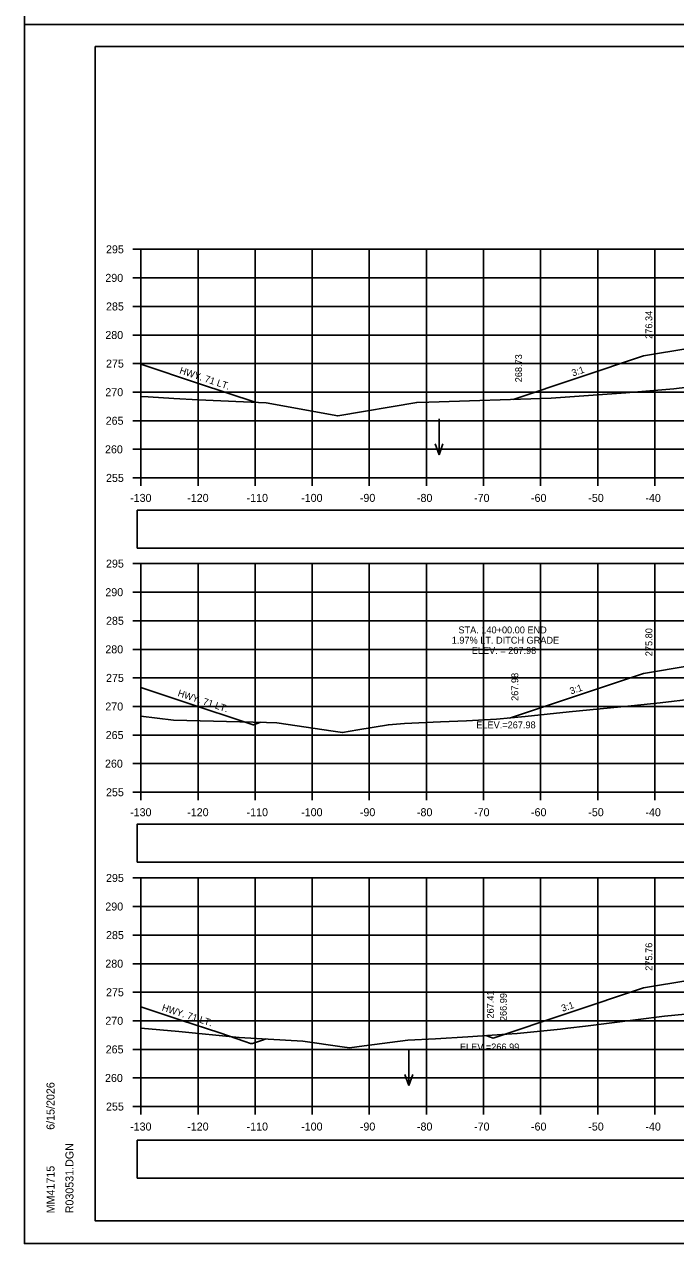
# Model space of a CAD drawing. Extents: x 285 to 4233, y -659 to 3710.
# Drawn here: x 2389.1 to 2503.1, y 2536.2 to 2749.6 of the extents above; entities that cross this region are included whole.
import ezdxf

# ---------------------------------------------------------------- set-up
doc = ezdxf.new("R2010")
doc.units = 0
for name, color, linetype in [('R_Axis', 7, 'Continuous'), ('R_Axis Annot', 7, 'Continuous'), ('R_Border', 7, 'Continuous'), ('R_Exist Surface', 7, 'Continuous'), ('R_Fin Surface', 7, 'Continuous'), ('R_Grid', 7, 'Continuous'), ('R_No Plot', 7, 'Continuous'), ('R_Water', 7, 'Continuous'), ('R_Water Annot', 7, 'Continuous'), ('R_Xsect Elev', 7, 'Continuous'), ('R_Xsect Slope', 7, 'Continuous')]:
    doc.layers.add(name, color=color, linetype=linetype)

msp = doc.modelspace()

# ---------------------------------------------------------------- linework, layer by layer
at = {"layer": 'R_Axis'}
for p, q in [((2408.1, 2710.21), (2409.5, 2710.21)), ((2409.5, 2670.21), (2409.5, 2710.21)), ((2408.1, 2705.21), (2409.5, 2705.21)), ((2408.1, 2700.21), (2409.5, 2700.21)), ((2408.1, 2695.21), (2409.5, 2695.21)), ((2408.1, 2690.21), (2409.5, 2690.21)), ((2408.1, 2685.21), (2409.5, 2685.21)), ((2408.1, 2680.21), (2409.5, 2680.21)), ((2408.1, 2675.21), (2409.5, 2675.21)), ((2408.1, 2670.21), (2409.5, 2670.21)), ((2409.5, 2670.21), (2709.5, 2670.21)), ((2409.5, 2668.81), (2409.5, 2670.21)), ((2419.5, 2668.81), (2419.5, 2670.21)), ((2429.5, 2668.81), (2429.5, 2670.21)), ((2439.5, 2668.81), (2439.5, 2670.21)), ((2449.5, 2668.81), (2449.5, 2670.21)), ((2459.5, 2668.81), (2459.5, 2670.21)), ((2469.5, 2668.81), (2469.5, 2670.21)), ((2479.5, 2668.81), (2479.5, 2670.21)), ((2489.5, 2668.81), (2489.5, 2670.21)), ((2499.5, 2668.81), (2499.5, 2670.21)), ((2408.1, 2655.21), (2409.5, 2655.21)), ((2409.5, 2615.21), (2409.5, 2655.21)), ((2408.1, 2650.21), (2409.5, 2650.21)), ((2408.1, 2645.21), (2409.5, 2645.21)), ((2408.1, 2640.21), (2409.5, 2640.21)), ((2408.1, 2635.21), (2409.5, 2635.21)), ((2408.1, 2630.21), (2409.5, 2630.21)), ((2408.1, 2625.21), (2409.5, 2625.21)), ((2408.1, 2620.21), (2409.5, 2620.21)), ((2408.1, 2615.21), (2409.5, 2615.21)), ((2409.5, 2615.21), (2709.5, 2615.21)), ((2409.5, 2613.81), (2409.5, 2615.21)), ((2419.5, 2613.81), (2419.5, 2615.21)), ((2429.5, 2613.81), (2429.5, 2615.21)), ((2439.5, 2613.81), (2439.5, 2615.21)), ((2449.5, 2613.81), (2449.5, 2615.21)), ((2459.5, 2613.81), (2459.5, 2615.21)), ((2469.5, 2613.81), (2469.5, 2615.21)), ((2479.5, 2613.81), (2479.5, 2615.21)), ((2489.5, 2613.81), (2489.5, 2615.21)), ((2499.5, 2613.81), (2499.5, 2615.21)), ((2408.1, 2600.21), (2409.5, 2600.21)), ((2409.5, 2560.21), (2409.5, 2600.21)), ((2408.1, 2595.21), (2409.5, 2595.21)), ((2408.1, 2590.21), (2409.5, 2590.21)), ((2408.1, 2585.21), (2409.5, 2585.21)), ((2408.1, 2580.21), (2409.5, 2580.21)), ((2408.1, 2575.21), (2409.5, 2575.21)), ((2408.1, 2570.21), (2409.5, 2570.21)), ((2408.1, 2565.21), (2409.5, 2565.21)), ((2408.1, 2560.21), (2409.5, 2560.21)), ((2409.5, 2560.21), (2709.5, 2560.21)), ((2409.5, 2558.81), (2409.5, 2560.21)), ((2419.5, 2558.81), (2419.5, 2560.21)), ((2429.5, 2558.81), (2429.5, 2560.21)), ((2439.5, 2558.81), (2439.5, 2560.21)), ((2449.5, 2558.81), (2449.5, 2560.21)), ((2459.5, 2558.81), (2459.5, 2560.21)), ((2469.5, 2558.81), (2469.5, 2560.21)), ((2479.5, 2558.81), (2479.5, 2560.21)), ((2489.5, 2558.81), (2489.5, 2560.21)), ((2499.5, 2558.81), (2499.5, 2560.21))]:
    msp.add_line(p, q, dxfattribs=at)
at = {"layer": 'R_Axis Annot'}
for points in [[(2408.87, 2657.91), (2536.56, 2657.91), (2536.56, 2664.56), (2408.87, 2664.56)], [(2408.87, 2602.99), (2536.56, 2602.99), (2536.56, 2609.64), (2408.87, 2609.64)], [(2408.87, 2547.66), (2536.56, 2547.66), (2536.56, 2554.31), (2408.87, 2554.31)]]:
    msp.add_lwpolyline(points, close=True, dxfattribs=at)
at = {"layer": 'R_Border'}
for p, q in [((2401.5, 2745.67), (2717.68, 2745.67)), ((2401.5, 2540.21), (2401.5, 2745.67)), ((2401.5, 2540.21), (2401.5, 2540.21)), ((2717.68, 2540.21), (2401.5, 2540.21))]:
    msp.add_line(p, q, dxfattribs=at)
at = {"layer": 'R_Exist Surface'}
for points in [[(2409.5, 2684.46), (2410.78, 2684.37), (2415.24, 2684.08), (2419.54, 2683.85), (2431.44, 2683.32), (2443.96, 2681.06), (2443.97, 2681.06), (2443.97, 2681.06), (2444.01, 2681.07), (2457.81, 2683.42), (2459.9, 2683.49), (2481.36, 2684.14), (2494.44, 2685.07), (2502.81, 2685.8), (2507.17, 2686.31)], [(2409.5, 2628.5), (2415.23, 2627.82), (2431.5, 2627.41), (2433.28, 2627.37), (2443.18, 2625.87), (2444.83, 2625.64), (2447.47, 2626.1), (2452.83, 2627.01), (2455.65, 2627.22), (2461.99, 2627.52), (2466.53, 2627.7), (2471.79, 2627.97), (2476.8, 2628.45), (2484.52, 2629.29), (2495.37, 2630.34), (2500.45, 2630.88), (2506.32, 2631.54)], [(2409.5, 2573.94), (2416.13, 2573.32), (2426.71, 2572.31), (2437.84, 2571.66), (2437.84, 2571.66), (2444.74, 2570.68), (2446, 2570.49), (2448.59, 2570.82), (2456.23, 2571.81), (2461.07, 2572.03), (2466.77, 2572.38), (2473.56, 2572.89), (2475.37, 2572.98), (2482.95, 2573.75), (2484.24, 2573.91), (2487.37, 2574.28), (2501.19, 2576), (2504.83, 2576.38)]]:
    msp.add_lwpolyline(points, dxfattribs=at)
at = {"layer": 'R_Fin Surface'}
for points in [[(2474.69, 2683.94), (2474.69, 2683.94), (2497.5, 2691.54), (2521.5, 2695.54), (2521.5, 2695.54), (2527.5, 2696), (2551.5, 2697.84), (2551.5, 2697.84), (2553.5, 2697.99), (2561.5, 2698.6), (2561.5, 2698.6), (2581.5, 2695.27), (2581.51, 2695.27), (2620.46, 2682.28), (2620.46, 2682.28), (2630.2, 2685.53)], [(2409.5, 2690.1), (2419.59, 2686.75), (2429.66, 2683.4)], [(2474.03, 2628.19), (2497.5, 2636.01), (2521.5, 2640.01), (2527.5, 2640.3), (2551.5, 2641.45), (2553.5, 2641.54), (2561.5, 2641.93), (2581.5, 2638.59), (2616.45, 2626.94), (2620.96, 2628.45)], [(2409.5, 2633.55), (2416.85, 2631.1), (2429.18, 2626.99), (2429.24, 2627.01), (2430.52, 2627.44)], [(2469.93, 2572.62), (2471.19, 2572.2), (2497.49, 2580.97), (2497.49, 2580.97), (2497.5, 2580.97), (2497.51, 2580.97), (2521.5, 2584.97), (2521.5, 2584.97), (2527.5, 2585.21), (2527.51, 2585.21), (2551.5, 2586.02), (2553.5, 2586.08), (2553.5, 2586.08), (2561.5, 2586.35), (2561.51, 2586.35), (2581.5, 2583.02), (2615.22, 2571.78), (2615.22, 2571.78), (2615.23, 2571.78), (2618.23, 2572.77), (2618.23, 2572.77), (2618.23, 2572.77)], [(2409.5, 2577.63), (2416.48, 2575.31), (2423.33, 2573.09), (2427.7, 2571.58), (2428.71, 2571.24), (2429.03, 2571.24), (2430.59, 2571.75), (2431.45, 2572.03)]]:
    msp.add_lwpolyline(points, dxfattribs=at)
at = {"layer": 'R_Grid'}
for p, q in [((2409.5, 2710.21), (2709.5, 2710.21)), ((2409.5, 2670.21), (2409.5, 2710.21)), ((2419.5, 2670.21), (2419.5, 2710.21)), ((2429.5, 2670.21), (2429.5, 2710.21)), ((2439.5, 2670.21), (2439.5, 2710.21)), ((2449.5, 2670.21), (2449.5, 2710.21)), ((2459.5, 2670.21), (2459.5, 2710.21)), ((2469.5, 2670.21), (2469.5, 2710.21)), ((2479.5, 2670.21), (2479.5, 2710.21)), ((2489.5, 2670.21), (2489.5, 2710.21)), ((2499.5, 2670.21), (2499.5, 2710.21)), ((2409.5, 2705.21), (2709.5, 2705.21)), ((2409.5, 2700.21), (2709.5, 2700.21)), ((2409.5, 2695.21), (2709.5, 2695.21)), ((2409.5, 2690.21), (2709.5, 2690.21)), ((2409.5, 2685.21), (2709.5, 2685.21)), ((2409.5, 2680.21), (2709.5, 2680.21)), ((2409.5, 2675.21), (2709.5, 2675.21)), ((2409.5, 2670.21), (2709.5, 2670.21)), ((2409.5, 2655.21), (2709.5, 2655.21)), ((2409.5, 2615.21), (2409.5, 2655.21)), ((2419.5, 2615.21), (2419.5, 2655.21)), ((2429.5, 2615.21), (2429.5, 2655.21)), ((2439.5, 2615.21), (2439.5, 2655.21)), ((2449.5, 2615.21), (2449.5, 2655.21)), ((2459.5, 2615.21), (2459.5, 2655.21)), ((2469.5, 2615.21), (2469.5, 2655.21)), ((2479.5, 2615.21), (2479.5, 2655.21)), ((2489.5, 2615.21), (2489.5, 2655.21)), ((2499.5, 2615.21), (2499.5, 2655.21)), ((2409.5, 2650.21), (2709.5, 2650.21)), ((2409.5, 2645.21), (2709.5, 2645.21)), ((2409.5, 2640.21), (2709.5, 2640.21)), ((2409.5, 2635.21), (2709.5, 2635.21)), ((2409.5, 2630.21), (2709.5, 2630.21)), ((2409.5, 2625.21), (2709.5, 2625.21)), ((2409.5, 2620.21), (2709.5, 2620.21)), ((2409.5, 2615.21), (2709.5, 2615.21)), ((2409.5, 2600.21), (2709.5, 2600.21)), ((2409.5, 2560.21), (2409.5, 2600.21)), ((2419.5, 2560.21), (2419.5, 2600.21)), ((2429.5, 2560.21), (2429.5, 2600.21)), ((2439.5, 2560.21), (2439.5, 2600.21)), ((2449.5, 2560.21), (2449.5, 2600.21)), ((2459.5, 2560.21), (2459.5, 2600.21)), ((2469.5, 2560.21), (2469.5, 2600.21)), ((2479.5, 2560.21), (2479.5, 2600.21)), ((2489.5, 2560.21), (2489.5, 2600.21)), ((2499.5, 2560.21), (2499.5, 2600.21)), ((2409.5, 2595.21), (2709.5, 2595.21)), ((2409.5, 2590.21), (2709.5, 2590.21)), ((2409.5, 2585.21), (2709.5, 2585.21)), ((2409.5, 2580.21), (2709.5, 2580.21)), ((2409.5, 2575.21), (2709.5, 2575.21)), ((2409.5, 2570.21), (2709.5, 2570.21)), ((2409.5, 2565.21), (2709.5, 2565.21)), ((2409.5, 2560.21), (2709.5, 2560.21))]:
    msp.add_line(p, q, dxfattribs=at)
at = {"layer": 'R_No Plot'}
for p, q in [((2389.1, 2749.56), (2722.43, 2749.56)), ((2389.1, 2536.23), (2722.43, 2536.23))]:
    msp.add_line(p, q, dxfattribs=at)
for points in [[(2389.09, 2962.9), (2722.43, 2962.9), (2722.43, 2749.56), (2389.09, 2749.56)], [(2389.09, 2749.56), (2722.43, 2749.56), (2722.43, 2536.23), (2389.09, 2536.23)], [(2635.42, 2745.67), (2655.04, 2745.67), (2655.04, 2735.79), (2671.15, 2735.79), (2694.35, 2735.79), (2694.47, 2707.63), (2717.68, 2707.63), (2717.68, 2540.21), (2401.5, 2540.21), (2401.5, 2745.67)]]:
    msp.add_lwpolyline(points, close=True, dxfattribs=at)
at = {"layer": 'R_Water Annot'}
for p, q in [((2461.7, 2680.56), (2461.7, 2674.27)), ((2461.7, 2674.27), (2461, 2676.2)), ((2461.7, 2674.27), (2462.4, 2676.2)), ((2456.42, 2570.15), (2456.42, 2563.87)), ((2456.42, 2563.87), (2455.72, 2565.79)), ((2456.42, 2563.87), (2457.12, 2565.79))]:
    msp.add_line(p, q, dxfattribs=at)

# ---------------------------------------------------------------- texts
at = {"layer": 'R_Axis Annot'}
for s, p in [('295', (2403.39, 2709.51)), ('290', (2403.27, 2704.51)), ('285', (2403.39, 2699.51)), ('280', (2403.27, 2694.51)), ('275', (2403.39, 2689.51)), ('270', (2403.27, 2684.51)), ('265', (2403.33, 2679.51)), ('260', (2403.21, 2674.51)), ('255', (2403.39, 2669.51)), ('-130', (2407.61, 2666.01)), ('-120', (2417.61, 2666.01)), ('-110', (2428.01, 2666.01)), ('-100', (2437.56, 2666.01)), ('-90', (2447.84, 2666.01)), ('-80', (2457.84, 2666.01)), ('-70', (2467.84, 2666.01)), ('-60', (2477.81, 2666.01)), ('-50', (2487.84, 2666.01)), ('-40', (2497.84, 2666.01)), ('295', (2403.39, 2654.51)), ('290', (2403.27, 2649.51)), ('285', (2403.39, 2644.51)), ('280', (2403.27, 2639.51)), ('275', (2403.39, 2634.51)), ('270', (2403.27, 2629.51)), ('265', (2403.33, 2624.51)), ('260', (2403.21, 2619.51)), ('255', (2403.39, 2614.51)), ('-130', (2407.61, 2611.01)), ('-120', (2417.61, 2611.01)), ('-110', (2428.01, 2611.01)), ('-100', (2437.56, 2611.01)), ('-90', (2447.84, 2611.01)), ('-80', (2457.84, 2611.01)), ('-70', (2467.84, 2611.01)), ('-60', (2477.81, 2611.01)), ('-50', (2487.84, 2611.01)), ('-40', (2497.84, 2611.01)), ('295', (2403.39, 2599.51)), ('290', (2403.27, 2594.51)), ('285', (2403.39, 2589.51)), ('280', (2403.27, 2584.51)), ('275', (2403.39, 2579.51)), ('270', (2403.27, 2574.51)), ('265', (2403.33, 2569.51)), ('260', (2403.21, 2564.51)), ('255', (2403.39, 2559.51)), ('-130', (2407.61, 2556.01)), ('-120', (2417.61, 2556.01)), ('-110', (2428.01, 2556.01)), ('-100', (2437.56, 2556.01)), ('-90', (2447.84, 2556.01)), ('-80', (2457.84, 2556.01)), ('-70', (2467.84, 2556.01)), ('-60', (2477.81, 2556.01)), ('-50', (2487.84, 2556.01)), ('-40', (2497.84, 2556.01))]:
    msp.add_text(s, height=1.4, dxfattribs=at).set_placement(p)
at = {"layer": 'R_Border'}
for s, p in [('6/15/2026', (2394.37, 2556.14)), ('R030531.DGN', (2397.69, 2541.53)), ('MM41715', (2394.37, 2541.53))]:
    msp.add_text(s, height=1.4, rotation=90, dxfattribs=at).set_placement(p)
at = {"layer": 'R_Water'}
for rotation, p in [(341.6013, (2416.16, 2688.52)), (341.573, (2415.85, 2632.07)), (342.0628, (2413.08, 2577.04))]:
    msp.add_text('HWY. 71 LT.', height=1.2, rotation=rotation, dxfattribs=at).set_placement(p)
at = {"layer": 'R_Xsect Elev'}
for s, p in [('276.34', (2499.05, 2694.54)), ('268.73', (2476.24, 2686.94)), ('275.80', (2499.05, 2639.01)), ('267.98', (2475.58, 2631.19)), ('275.76', (2499.05, 2583.97)), ('267.41', (2471.29, 2575.61)), ('266.99', (2473.57, 2575.16))]:
    msp.add_text(s, height=1.2, rotation=90, dxfattribs=at).set_placement(p)
for s, p in [('STA. 140+00.00 END ', (2465.1, 2643.01)), ('1.97% LT. DITCH GRADE', (2463.93, 2641.21)), ('ELEV. = 267.98', (2467.44, 2639.41)), ('ELEV.=267.98', (2468.23, 2626.39)), ('ELEV.=266.99', (2465.36, 2570.04))]:
    msp.add_text(s, height=1.2, dxfattribs=at).set_placement(p)
at = {"layer": 'R_Xsect Slope'}
for p in [(2485.15, 2687.95), (2484.82, 2632.31), (2483.34, 2576.78)]:
    msp.add_text('3:1', height=1.2, rotation=18.4349, dxfattribs=at).set_placement(p)

doc.saveas('drawing.dxf')
